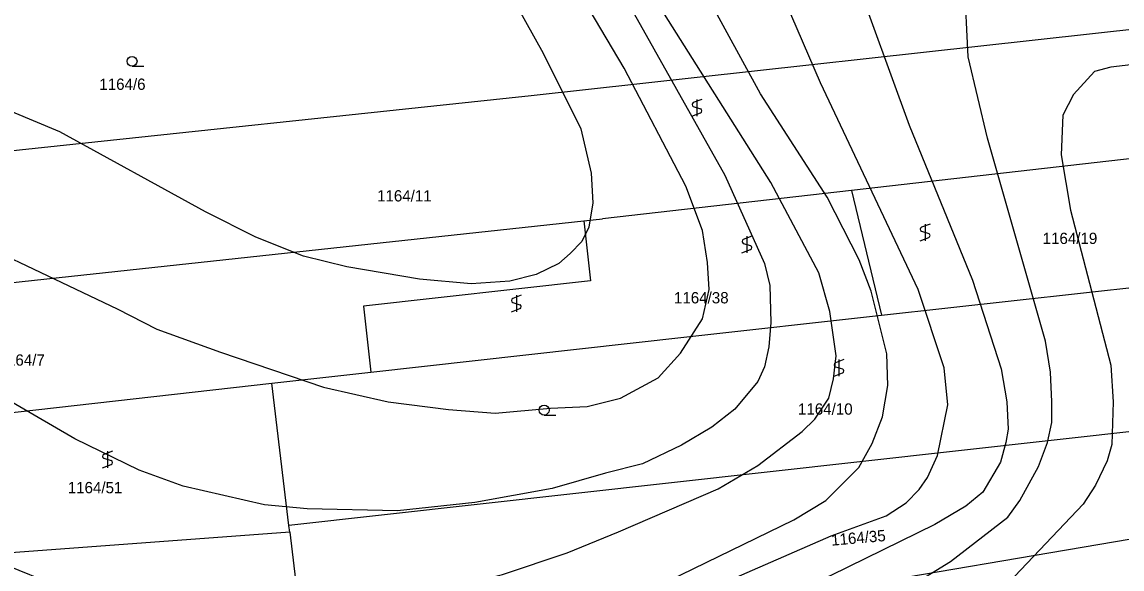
# Model space of a CAD drawing. Extents: x -555860 to -552701, y -1187050 to -1182291.
# Drawn here: x -554195.5 to -554030, y -1185212.9 to -1185130.7 of the extents above; entities that cross this region are included whole.
import ezdxf

# ---------------------------------------------------------------- set-up
doc = ezdxf.new("R2010")
doc.units = 0
for name, color, linetype in [('LEG_2b', 7, 'Continuous'), ('Level 25', 7, 'Continuous'), ('Level 40', 7, 'Continuous'), ('Level 41', 7, 'Continuous'), ('navrh_BV', 7, 'Continuous')]:
    doc.layers.add(name, color=color, linetype=linetype)

msp = doc.modelspace()

# ---------------------------------------------------------------- linework, layer by layer
at = {"layer": 'Level 25'}
for p, q in [((-554178.91, -1185137.32), (-554177.16, -1185137.32)), ((-554093.19, -1185142.3), (-554094.49, -1185142.78)), ((-554093.94, -1185142.3), (-554093.94, -1185144.8)), ((-554094.69, -1185144.8), (-554093.39, -1185144.31)), ((-554094.49, -1185143.38), (-554093.39, -1185143.71)), ((-554058.89, -1185161.04), (-554060.19, -1185161.52)), ((-554059.64, -1185161.04), (-554059.64, -1185163.54)), ((-554060.19, -1185162.12), (-554059.09, -1185162.45)), ((-554085.67, -1185162.86), (-554086.97, -1185163.33)), ((-554086.97, -1185163.94), (-554085.87, -1185164.27)), ((-554086.42, -1185162.86), (-554086.42, -1185165.36)), ((-554060.39, -1185163.54), (-554059.09, -1185163.05)), ((-554087.17, -1185165.36), (-554085.87, -1185164.87)), ((-554120.36, -1185171.74), (-554121.66, -1185172.22)), ((-554121.11, -1185171.74), (-554121.11, -1185174.24)), ((-554121.86, -1185174.24), (-554120.56, -1185173.75)), ((-554121.66, -1185172.82), (-554120.56, -1185173.15)), ((-554071.83, -1185181.4), (-554073.13, -1185181.88)), ((-554073.13, -1185182.48), (-554072.03, -1185182.81)), ((-554072.58, -1185181.4), (-554072.58, -1185183.9)), ((-554073.33, -1185183.9), (-554072.03, -1185183.41)), ((-554116.93, -1185189.75), (-554115.18, -1185189.75)), ((-554181.85, -1185195.17), (-554183.15, -1185195.65)), ((-554182.6, -1185195.17), (-554182.6, -1185197.67)), ((-554183.35, -1185197.67), (-554182.05, -1185197.18)), ((-554183.15, -1185196.25), (-554182.05, -1185196.58))]:
    msp.add_line(p, q, dxfattribs=at)
for centre in [(-554178.91, -1185136.57), (-554116.93, -1185189)]:
    msp.add_circle(centre, 0.75, dxfattribs=at)
for centre, start, end in [((-554094.36, -1185143.08), 113.579, 246.421), ((-554093.52, -1185144.01), 293.574, 66.426), ((-554060.06, -1185161.82), 113.579, 246.421), ((-554059.22, -1185162.75), 293.574, 66.426), ((-554086.84, -1185163.64), 113.579, 246.421), ((-554086, -1185164.57), 293.574, 66.426), ((-554121.53, -1185172.52), 113.579, 246.421), ((-554120.69, -1185173.45), 293.574, 66.426), ((-554073, -1185182.18), 113.579, 246.421), ((-554072.16, -1185183.11), 293.574, 66.426), ((-554183.02, -1185195.95), 113.579, 246.421), ((-554182.18, -1185196.88), 293.574, 66.426)]:
    msp.add_arc(centre, 0.329, start, end, dxfattribs=at)
at = {"layer": 'Level 40'}
msp.add_lwpolyline([(-554204.33, -1185229.25), (-554190.64, -1185233.38), (-554185.59, -1185234.64), (-554181.4, -1185235.36), (-554176.71, -1185235.75), (-554169.19, -1185235.36), (-554162.85, -1185234.64), (-554132.9, -1185227.43), (-554115.43, -1185221.5), (-554098.23, -1185214.67), (-554079.38, -1185205.52), (-554074.54, -1185202.59), (-554069.59, -1185197.65), (-554067.59, -1185194.01), (-554066.06, -1185189.99), (-554065.23, -1185185.28), (-554065.37, -1185180.56), (-554067.73, -1185171.13), (-554069.53, -1185166.42), (-554074.38, -1185156.99), (-554084.37, -1185141.46), (-554102.39, -1185108.46)], dxfattribs=at)
at = {"layer": 'Level 41'}
for points in [[(-554264.07, -1185128.98), (-554255.47, -1185136.33), (-554241.88, -1185144.93), (-554181.15, -1185173.77), (-554175.16, -1185176.85), (-554165.62, -1185180.28), (-554150.09, -1185185.55), (-554140.38, -1185187.77), (-554131.31, -1185188.9), (-554124.3, -1185189.44), (-554115.96, -1185188.73), (-554110.44, -1185188.46), (-554105.44, -1185187.22), (-554099.76, -1185184.17), (-554096.43, -1185180.42), (-554093.1, -1185175.29), (-554092.13, -1185170.86), (-554092.36, -1185166.79), (-554093.1, -1185161.98), (-554095.6, -1185155.32), (-554104.89, -1185137.58), (-554120.7, -1185110.96)], [(-554129.43, -1185113.18), (-554117.09, -1185135.36), (-554111.41, -1185146.73), (-554109.88, -1185153.38), (-554109.6, -1185157.82), (-554110.19, -1185161.51), (-554111.27, -1185163.64), (-554112.99, -1185165.47), (-554114.73, -1185166.97), (-554118.11, -1185168.6), (-554122.08, -1185169.61), (-554127.91, -1185170.02), (-554135.67, -1185169.33), (-554146.62, -1185167.45), (-554153.14, -1185165.86), (-554160.31, -1185162.99), (-554167.84, -1185159.21), (-554189.75, -1185147.15), (-554222.47, -1185133.56), (-554238, -1185126.49)], [(-554111.13, -1185115.67), (-554089.77, -1185153.66), (-554083.81, -1185166.97), (-554082.96, -1185170.25), (-554082.84, -1185175.85), (-554083.12, -1185179.49), (-554083.81, -1185182.5), (-554084.78, -1185184.72), (-554088.25, -1185188.88), (-554091.7, -1185191.54), (-554096.29, -1185194.29), (-554102.11, -1185197.06), (-554107.71, -1185198.47), (-554115.7, -1185200.8), (-554127.35, -1185202.89), (-554139, -1185204.13), (-554152.59, -1185203.86), (-554158.99, -1185203.25), (-554171.2, -1185200.45), (-554177.82, -1185198.03), (-554187.53, -1185193.32), (-554208.05, -1185181.39)], [(-554205.55, -1185237.69), (-554192.24, -1185241.02), (-554180.59, -1185242.26), (-554169.78, -1185241.99), (-554162.09, -1185240.97), (-554154.25, -1185239.63), (-554142.6, -1185236.72), (-554127.07, -1185231.17), (-554073.76, -1185207.92), (-554065.47, -1185204.91), (-554062.5, -1185202.93), (-554060.52, -1185200.94), (-554059.27, -1185199.14), (-554057.74, -1185195.81), (-554056.22, -1185188.19), (-554056.77, -1185182.64), (-554060.66, -1185170.86), (-554075.35, -1185139.8), (-554084.92, -1185117.61)], [(-554070.5, -1185122.88), (-554062.04, -1185146.18), (-554052.48, -1185169.47), (-554048.18, -1185182.78), (-554047.34, -1185187.77), (-554047.15, -1185191.87), (-554047.48, -1185193.87), (-554048.31, -1185196.82), (-554050.95, -1185201.36), (-554053.5, -1185203.42), (-554058.16, -1185206.21), (-554073.83, -1185213.84), (-554087.7, -1185219.8), (-554118.06, -1185238.94), (-554131.65, -1185246.28), (-554142.88, -1185251.14), (-554157.72, -1185254.05), (-554182.96, -1185261.63), (-554203.91, -1185272.11)], [(-554204.55, -1185275.3), (-554175.78, -1185264.15), (-554160.95, -1185260.3), (-554131.51, -1185254.19), (-554116.26, -1185250.03), (-554101.28, -1185244.76), (-554096.78, -1185242.12), (-554087.14, -1185235.47), (-554072.3, -1185221.88), (-554055.8, -1185211.76), (-554047.21, -1185205.1), (-554045.37, -1185202.59), (-554042.57, -1185197.48), (-554041.24, -1185193.87), (-554040.59, -1185190.88), (-554040.55, -1185187.77), (-554040.75, -1185183.29), (-554041.52, -1185178.62), (-554050.26, -1185148.12), (-554053.17, -1185135.91), (-554053.72, -1185124.54)], [(-554197.79, -1185212.31), (-554190.64, -1185215.23), (-554183.65, -1185217.86), (-554176.99, -1185219.52), (-554171.33, -1185220.51), (-554164.79, -1185220.91), (-554156.98, -1185220.67), (-554143.16, -1185218.69), (-554123.19, -1185213.7), (-554113.45, -1185210.44), (-554105.72, -1185207.32), (-554090.74, -1185200.81), (-554084.78, -1185197.34), (-554078.13, -1185192.21), (-554076.19, -1185190.38), (-554074.11, -1185187.22), (-554073.39, -1185184.28), (-554073, -1185180.84), (-554073.97, -1185174.18), (-554075.63, -1185168.36), (-554082.84, -1185154.77), (-554100.04, -1185127.59)], [(-554028.71, -1185137.09), (-554031.68, -1185137.44), (-554034.15, -1185138.08), (-554037.29, -1185141.54), (-554038.89, -1185144.65), (-554039.17, -1185150.61), (-554037.78, -1185158.93), (-554031.68, -1185182.23), (-554031.35, -1185187.74), (-554031.54, -1185194.15), (-554032.23, -1185196.65), (-554033.99, -1185200.28), (-554035.84, -1185203.16), (-554063.01, -1185231.73), (-554069.67, -1185237.83), (-554076.88, -1185243.09), (-554089.91, -1185248.5), (-554102.56, -1185252.68), (-554129.76, -1185260), (-554148.06, -1185262.35), (-554164.98, -1185265.54), (-554187.46, -1185273.16), (-554203.52, -1185279.38)]]:
    msp.add_lwpolyline(points, dxfattribs=at)
at = {"layer": 'navrh_BV'}
for p, q in [((-554022.29, -1185131.09), (-554118.86, -1185141.78)), ((-554118.86, -1185141.78), (-554225.47, -1185153.04)), ((-554011.1, -1185149.21), (-554070.71, -1185155.99)), ((-554070.71, -1185155.99), (-554108.17, -1185160.25)), ((-554070.71, -1185155.99), (-554066.2, -1185174.75)), ((-554215.29, -1185171.83), (-554110.95, -1185160.56)), ((-554110.95, -1185160.56), (-554108.17, -1185160.25)), ((-554110.95, -1185160.56), (-554109.98, -1185169.55)), ((-554066.2, -1185174.75), (-554000.1, -1185167.42)), ((-554109.98, -1185169.55), (-554144.09, -1185173.36)), ((-554144.09, -1185173.36), (-554142.98, -1185183.31)), ((-554095.93, -1185178.05), (-554066.2, -1185174.75)), ((-554142.98, -1185183.31), (-554095.93, -1185178.05)), ((-554157.9, -1185184.97), (-554142.98, -1185183.31)), ((-554228.84, -1185192.93), (-554157.9, -1185184.97)), ((-554155.32, -1185206.34), (-554157.9, -1185184.97)), ((-553997.73, -1185188.79), (-554155.32, -1185206.34)), ((-553978.84, -1185199.98), (-554091.35, -1185219.03)), ((-554155.2, -1185207.34), (-554206.71, -1185211.14)), ((-554155.2, -1185207.34), (-554155.32, -1185206.34)), ((-554155.2, -1185207.34), (-554152.6, -1185228.9))]:
    msp.add_line(p, q, dxfattribs=at)

# ---------------------------------------------------------------- texts
at = {"layer": 'LEG_2b'}
for s, p in [('1164/6', (-554183.83, -1185140.86)), ('1164/11', (-554142.06, -1185157.64)), ('1164/19', (-554041.95, -1185164.03)), ('1164/38', (-554097.4, -1185172.96)), ('1164/7', (-554198.98, -1185182.32)), ('1164/10', (-554078.75, -1185189.69)), ('1164/51', (-554188.58, -1185201.5))]:
    msp.add_text(s, height=1.7, dxfattribs=at).set_placement(p)
msp.add_text('1164/35', height=1.7, rotation=5, dxfattribs=at).set_placement((-554073.68, -1185209.39))

doc.saveas('drawing.dxf')
